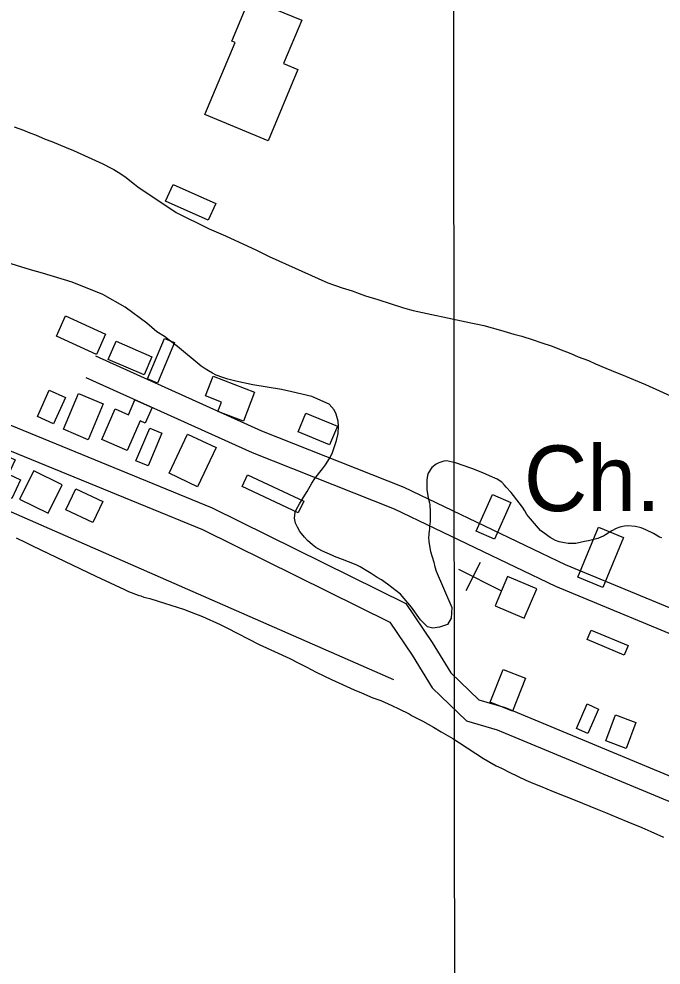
# Model space of a CAD drawing. Extents: x 3297716 to 3335574, y 688621 to 713991.
# Drawn here: x 3317058 to 3317870, y 695705 to 696901 of the extents above; entities that cross this region are included whole.
import ezdxf

# ---------------------------------------------------------------- set-up
doc = ezdxf.new("R2010")
doc.units = 0
for name, color, linetype in [('V-BLDG-OTLN', 7, 'Continuous'), ('V-GRID-MAJR', 7, 'Continuous'), ('V-ROAD-CNTR', 7, 'Continuous'), ('V-SITE-OTLN', 7, 'Continuous'), ('V-SITE-OTLN-IDEN', 7, 'Continuous'), ('V-SITE-VEGE', 7, 'Continuous'), ('V-TOPO-SHOR', 7, 'Continuous')]:
    doc.layers.add(name, color=color, linetype=linetype)

msp = doc.modelspace()

# ---------------------------------------------------------------- linework, layer by layer
at = {"layer": 'V-BLDG-OTLN'}
for points in [[(3317293.3, 696780), (3317331.4, 696871), (3317327.3, 696872.7), (3317349.8, 696926.7), (3317415.7, 696899.2), (3317392.8, 696844.2), (3317410.9, 696836.7), (3317373.2, 696746.6)], [(3317253, 696691.6), (3317307.1, 696667.6), (3317297.6, 696646.3), (3317243.5, 696670.3)], [(3317117, 696525.3), (3317167.8, 696502.4), (3317156.3, 696476.8), (3317105.5, 696499.7)], [(3317181.1, 696493.4), (3317226.4, 696473.6), (3317216.4, 696450.8), (3317171.1, 696470.5)], [(3317255, 696491.6), (3317233.4, 696440.4), (3317220.6, 696445.8), (3317242.1, 696497)], [(3317303.6, 696449.1), (3317356.2, 696429), (3317342.1, 696392.2), (3317309.8, 696404.6), (3317314.4, 696416.4), (3317294, 696424.2)], [(3317081.5, 696398.3), (3317096.3, 696431.7), (3317117, 696422.5), (3317102.1, 696389.1)], [(3317114.4, 696382.1), (3317133.7, 696427.4), (3317164.9, 696414.1), (3317145.6, 696368.8)], [(3317211.4, 696392.8), (3317194.9, 696355.3), (3317163, 696369.4), (3317180, 696408), (3317196.6, 696400.6), (3317204.9, 696419.3), (3317226.6, 696409.6), (3317217.9, 696390)], [(3317421.1, 696402.6), (3317460.9, 696386), (3317451, 696362.3), (3317411.2, 696378.9)], [(3317238.9, 696377.1), (3317221.4, 696335.9), (3317206.2, 696342.4), (3317223.7, 696383.5)], [(3317271.3, 696375.9), (3317307.4, 696358.9), (3317284.1, 696309.5), (3317248, 696326.6)], [(3317011, 696312.1), (3317030.3, 696354.1), (3317053.5, 696343.5), (3317045.2, 696325.2), (3317060.1, 696318.3), (3317049.2, 696294.5)], [(3317112.8, 696312.1), (3317076.9, 696329.8), (3317059.1, 696294), (3317095, 696276.2)], [(3317347.3, 696324.5), (3317418.2, 696291.3), (3317411.4, 696276.7), (3317340.5, 696309.9)], [(3317130, 696307), (3317164.3, 696290.8), (3317151.8, 696264.2), (3317117.5, 696280.3)], [(3317679.9, 696289.8), (3317659.6, 696243.2), (3317636.4, 696253.3), (3317656.7, 696299.9)], [(3317822.7, 696245.3), (3317796.5, 696182.2), (3317764.7, 696195.3), (3317790.9, 696258.5)], [(3317712.8, 696180.3), (3317676, 696196), (3317660.3, 696159.2), (3317697.1, 696143.5)], [(3317781.7, 696128.3), (3317828.3, 696108.9), (3317823.3, 696096.8), (3317776.7, 696116.3)], [(3317698.5, 696067.5), (3317682.3, 696026), (3317654, 696037.1), (3317670.2, 696078.6)], [(3317762.9, 696004.1), (3317776.4, 696035), (3317791, 696028.5), (3317777.5, 695997.7)], [(3317838.2, 696011.5), (3317826, 695978.8), (3317800.2, 695988.4), (3317812.4, 696021.1)]]:
    msp.add_lwpolyline(points, close=True, dxfattribs=at)
at = {"layer": 'V-GRID-MAJR'}
msp.add_spline([(3317610.9, 694015.5), (3317607.8, 697042.8), (3317601.6, 703104.4), (3317595.4, 709166), (3317592.3, 712200.3)], degree=3, dxfattribs=at)
at = {"layer": 'V-ROAD-CNTR'}
for points in [[(3315739.7, 696960.5), (3316038.8, 696831.3), (3316297.5, 696720.3), (3316503.5, 696628), (3316760.3, 696507.7), (3317013.3, 696401.3), (3317302.6, 696282.8), (3317547.5, 696161.9)], [(3315727.8, 696933), (3316027, 696803.8), (3316285.4, 696692.8), (3316491, 696600.7), (3316748.1, 696480.2), (3317001.8, 696373.6), (3317290.2, 696255.4), (3317527.1, 696138.5)], [(3318758.7, 695774.6), (3318525.8, 695880.5), (3318274.1, 695983.1), (3318071.7, 696072.3), (3317933.9, 696134.4), (3317749.1, 696210.8), (3317545.1, 696308.6), (3317365.3, 696379.8), (3317155.6, 696474.5)], [(3318746.2, 695747.3), (3318513.9, 695853), (3318262.4, 695955.4), (3318059.5, 696044.9), (3317922, 696106.8), (3317736.8, 696183.4), (3317533.1, 696281.1), (3317353.6, 696352.2), (3317143.2, 696447.2)], [(3317547.5, 696161.9), (3317580.6, 696112.7), (3317604.1, 696074.3), (3317639.5, 696040.3), (3317673, 696030.5), (3318004.3, 695892.7), (3318292.3, 695761.6), (3318510, 695657.3), (3318617.1, 695613.5), (3318657.6, 695588)], [(3317527.1, 696138.5), (3317555.4, 696096.5), (3317580.5, 696055.4), (3317624, 696013.6), (3317663, 696002.2), (3317992.3, 695865.2), (3318279.6, 695734.4), (3318497.9, 695629.8), (3318603.3, 695586.7), (3318641.6, 695562.6)]]:
    msp.add_lwpolyline(points, dxfattribs=at)
at = {"layer": 'V-SITE-OTLN'}
for p, q in [((3317641.2, 696213.8), (3317623.3, 696178)), ((3317668, 696178), (3317614.3, 696204.8))]:
    msp.add_line(p, q, dxfattribs=at)
at = {"layer": 'V-SITE-VEGE'}
for points in [[(3317052.1, 696764.3), (3317064, 696760.2), (3317071.8, 696756.8), (3317079.1, 696754.1), (3317091.5, 696748.8), (3317099.6, 696745.8), (3317110.8, 696741.2), (3317117.8, 696738.2), (3317127.4, 696734.4), (3317164.2, 696717.7), (3317175, 696712), (3317178.1, 696710.5), (3317187, 696704.8), (3317193.6, 696700.2), (3317198.3, 696696.4), (3317204.5, 696691.8), (3317208.4, 696688.4), (3317256.8, 696656.2), (3317298.9, 696635.4), (3317319.4, 696626.7), (3317358.5, 696608.5), (3317374.4, 696600.5), (3317448.6, 696567.1), (3317466.8, 696560.7), (3317479.5, 696557), (3317488.4, 696553.9), (3317496.5, 696550.9), (3317512, 696546.1)], [(3317489.8, 696208.5), (3317485.5, 696210.4), (3317482.4, 696211.6), (3317467.3, 696217.6), (3317457.3, 696221.4), (3317454.6, 696222.6), (3317441.1, 696228.6), (3317433.7, 696232.8), (3317429.4, 696235.9), (3317423.2, 696241.6), (3317419.3, 696245.8), (3317413.5, 696253.1), (3317410.4, 696258.5), (3317408, 696263.5), (3317406.4, 696269.6), (3317407.5, 696277.3), (3317409.1, 696281.2), (3317412.9, 696287.8), (3317419.7, 696299), (3317422.8, 696303.7), (3317428.5, 696314.1), (3317432.3, 696319.9), (3317441.8, 696332.3), (3317445.7, 696337), (3317451, 696345.1), (3317454, 696351.7), (3317459.7, 696367.9), (3317461.6, 696376.8), (3317462.3, 696386.1), (3317461.8, 696392.2), (3317459.1, 696401.1), (3317456.7, 696406.8), (3317450.5, 696413.7), (3317428.5, 696423.7), (3317403.4, 696429.6), (3317390.2, 696432.2), (3317354, 696438.1), (3317342, 696440.7), (3317332.3, 696442.9), (3317322.3, 696445.6), (3317316.1, 696447.4), (3317307.6, 696450.5), (3317303, 696453.1), (3317297.9, 696455.8), (3317292.5, 696459.2), (3317288.6, 696461.9), (3317258.8, 696486.7), (3317248.3, 696494.8), (3317242.1, 696499.3), (3317232.4, 696505.4), (3317219.7, 696516.1), (3317192.6, 696536.5), (3317164.4, 696552.4), (3317125.4, 696567.9), (3317088.1, 696579.6), (3317073, 696583.7), (3317013.8, 696601.7)], [(3317512, 696546.1), (3317544.4, 696535.5), (3317556.4, 696532.1), (3317623.6, 696517.9), (3317646, 696513.1), (3317667.2, 696507.4), (3317683.9, 696502.5), (3317693.9, 696499.9), (3317708.2, 696495), (3317717.8, 696492), (3317732.5, 696487.1), (3317741.8, 696483.3), (3317756.1, 696478), (3317765.4, 696473.8), (3317778.2, 696468.9), (3317787.1, 696464.7), (3317800.2, 696459.4), (3317814.5, 696453.4), (3317819.9, 696451.5), (3317835, 696445), (3317850.5, 696438.6), (3317890.3, 696420.8)], [(3317870.8, 696244.8), (3317868, 696246), (3317860.3, 696250.5), (3317850.6, 696255.1), (3317844.8, 696257.4), (3317837.5, 696259.2), (3317827.9, 696260), (3317823.6, 696259.5), (3317817.8, 696258.3), (3317813.2, 696256.8), (3317807.9, 696253.6), (3317799.8, 696248.6), (3317797.1, 696247), (3317794.8, 696246.2), (3317790.2, 696244.3), (3317778.3, 696241.1), (3317773.3, 696240.3), (3317762.1, 696237.9), (3317752.5, 696237.8), (3317747.8, 696238.6), (3317741.3, 696240), (3317736.6, 696241.6), (3317729.7, 696245.4), (3317717.7, 696254.1), (3317702.5, 696271.8), (3317700.5, 696274.4), (3317697.8, 696279.1), (3317694.7, 696283.7), (3317690.8, 696289), (3317680.3, 696302.1), (3317674.1, 696309), (3317672.1, 696311.6), (3317668.6, 696315.1), (3317662.8, 696318.9), (3317653.2, 696323.4), (3317644.6, 696327.2), (3317630.7, 696332.5), (3317610.2, 696339.7), (3317598.7, 696342.3), (3317595.2, 696341.9), (3317591.7, 696340.7), (3317589, 696339.9), (3317585.6, 696338), (3317580.2, 696333.7), (3317575.6, 696326.7), (3317574.9, 696323.7), (3317573.8, 696318.2), (3317573.9, 696305.9), (3317575.1, 696298.2), (3317575.9, 696294), (3317577.1, 696289), (3317577.5, 696286.7), (3317578.3, 696277.8), (3317578, 696274.7), (3317578, 696265.1), (3317577.7, 696262.8), (3317577.3, 696259.3), (3317577.3, 696257), (3317577, 696253.1), (3317576.6, 696250.8), (3317576.6, 696248.5), (3317576.2, 696245.8), (3317576.3, 696240), (3317578.7, 696227.7), (3317582.6, 696214.2), (3317584.2, 696208.1), (3317585.8, 696202.7), (3317605.5, 696156.9), (3317604.6, 696143.3), (3317599.9, 696135.6), (3317589.9, 696132.1), (3317581.5, 696130.7), (3317574.7, 696132.3), (3317565.9, 696141.3), (3317554.3, 696157.4), (3317540.8, 696173.6), (3317524.2, 696186.4), (3317516.5, 696191.8), (3317511.1, 696194.8), (3317503.7, 696199.8), (3317499.1, 696202.4), (3317489.8, 696208.5)], [(3317054.8, 696244.8), (3317067.1, 696239.1), (3317074.4, 696235.3), (3317086.1, 696229.8), (3317155.4, 696196.3), (3317179.9, 696185), (3317191.6, 696179.5), (3317196.8, 696177.2), (3317209, 696172.4), (3317212.4, 696171.5), (3317216, 696170.1), (3317223.7, 696168.2), (3317242.3, 696162.5), (3317266.4, 696154.6), (3317275.9, 696150.9), (3317290.3, 696145.5), (3317312.6, 696135.4), (3317320.9, 696131.3), (3317362, 696110.2), (3317400.7, 696092.3), (3317411.4, 696087.1), (3317421.2, 696081.8), (3317434.1, 696075.2), (3317453.4, 696065.9), (3317482.2, 696053), (3317491.1, 696049.2), (3317505.5, 696042.9), (3317515.6, 696039.2), (3317529.7, 696033.1), (3317538.3, 696028.8), (3317551.5, 696022.4), (3317555.5, 696020.1), (3317568.7, 696013.1), (3317582.5, 696005.6), (3317592, 695999.7), (3317606.8, 695991.3), (3317615.1, 695985.7), (3317645.5, 695966.1), (3317661.5, 695956.8), (3317668.3, 695953.9), (3317679, 695948.4), (3317698.9, 695938.6), (3317707.8, 695934.9), (3317717.6, 695931.1), (3317733.8, 695924.2), (3317761.4, 695913.4), (3317789.2, 695901.9), (3317799.9, 695897.9), (3317815.9, 695891.3), (3317827.8, 695886.1), (3317845.6, 695879), (3317856.9, 695873.8), (3317873.1, 695866.6)]]:
    msp.add_lwpolyline(points, dxfattribs=at)
at = {"layer": 'V-TOPO-SHOR'}
msp.add_line((3316209, 696645.2), (3317531.9, 696065.8), dxfattribs=at)

# ---------------------------------------------------------------- texts
at = {"layer": 'V-SITE-OTLN-IDEN'}
msp.add_text('Ch.', height=83, dxfattribs=at).set_placement((3317696.6, 696278.7))

doc.saveas('drawing.dxf')
